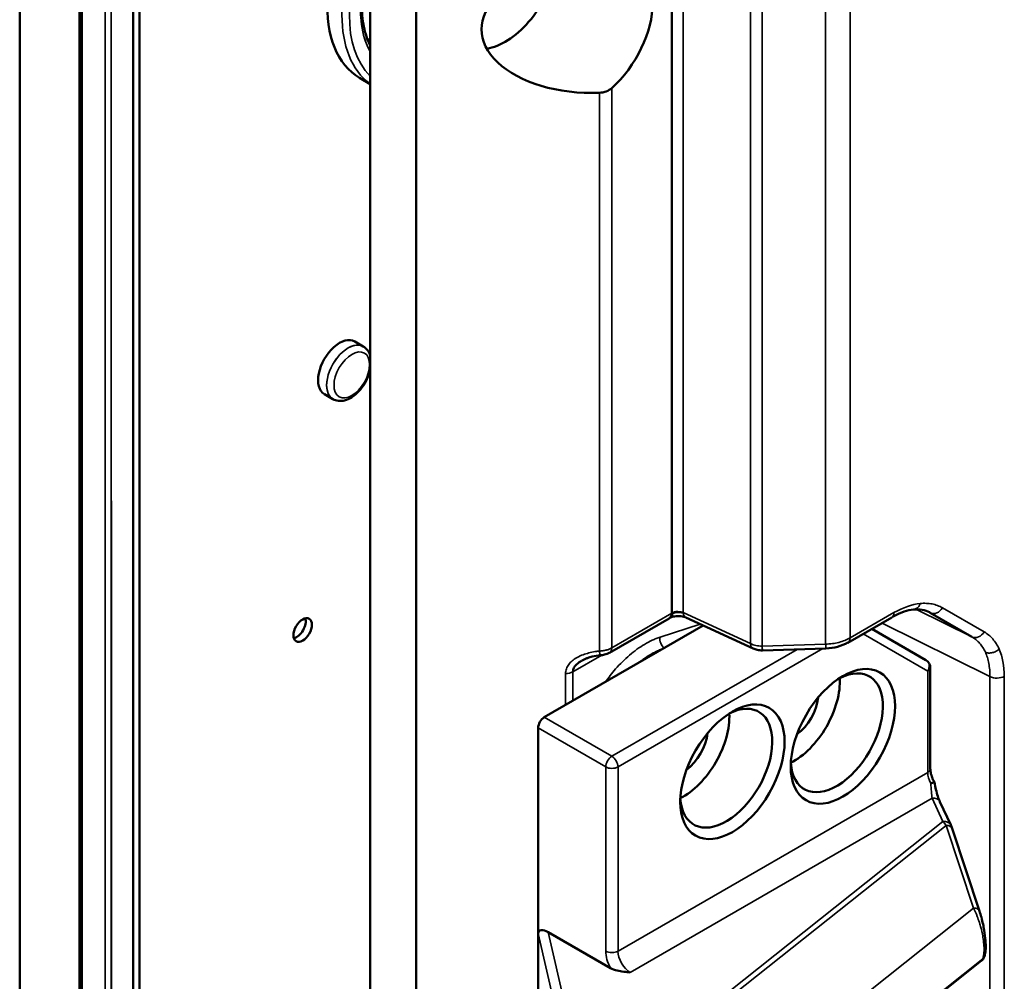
# Model space of a CAD drawing. Header units: millimetres. Extents: x 0 to 14369, y -869 to 2970.
# Tile 472 of 656: x 3530 to 3586, y 1207 to 1262. Entities that reach past the tile are written whole.
import ezdxf

# ---------------------------------------------------------------- set-up
doc = ezdxf.new("R2010")
doc.units = ezdxf.units.MM
doc.header["$LTSCALE"] = 10
doc.layers.add('Sichtbar (ISO)', color=7, linetype='Continuous', lineweight=50)
doc.layers.add('Sichtbar schmal (ISO)', color=7, linetype='Continuous', lineweight=35)

msp = doc.modelspace()

# ---------------------------------------------------------------- linework, layer by layer
at = {"layer": 'Sichtbar (ISO)'}
for p, q in [((3549.743, 1783.031), (3549.743, 1021.941)), ((3529.556, 996.081), (3529.556, 1403.352)), ((3529.556, 1403.352), (3529.556, 996.081)), ((3533.126, 994.38), (3533.126, 1401.828)), ((3533.126, 1401.828), (3533.126, 994.38)), ((3533.005, 994.594), (3533.005, 1401.613)), ((3533.005, 1401.613), (3533.005, 994.594)), ((3536.096, 989.734), (3536.096, 1399.86)), ((3536.45, 989.53), (3536.45, 1399.656)), ((3552.388, 1394.255), (3552.388, 1069.429)), ((3567.123, 1277.499), (3567.122, 1227.935)), ((3549.743, 1258.42), (3549.133, 1258.773)), ((3549.743, 1258.42), (3549.133, 1258.773)), ((3549.346, 1243.302), (3548.851, 1243.588)), ((3549.346, 1243.302), (3548.851, 1243.588)), ((3547.596, 1240.271), (3547.101, 1240.557)), ((3547.596, 1240.271), (3547.101, 1240.557)), ((3567.122, 1228.196), (3567.124, 1228.197)), ((3581.994, 1227.961), (3584.394, 1226.576)), ((3568.922, 1227.221), (3559.771, 1221.938)), ((3566.959, 1227.639), (3563.531, 1225.66)), ((3567.923, 1227.683), (3571.793, 1225.894)), ((3577.259, 1226.235), (3579.783, 1227.692)), ((3581.752, 1225.226), (3578.632, 1227.028)), ((3575.988, 1225.901), (3572.33, 1225.79)), ((3582.002, 1224.793), (3582.002, 1218.971)), ((3559.418, 1209.486), (3559.418, 1221.326)), ((3583.175, 1215.738), (3582.554, 1217.077)), ((3584.832, 1210.78), (3583.251, 1215.543)), ((3559.418, 1206.22), (3559.418, 1209.486)), ((3559.999, 1209.559), (3563.577, 1207.493)), ((3584.938, 1207.912), (3577.314, 1201.854)), ((3584.938, 1207.912), (3584.938, 1207.912))]:
    msp.add_line(p, q, dxfattribs=at)
msp.add_arc((3581.502, 1224.793), 0.5, 0, 60, dxfattribs=at)
for centre, major_axis, ratio, start_param, end_param in [((3553.633, 1266.567), (-4.5, -7.794), 0.57735, 4.584454, 6.283185), ((3562.509, 1261.57), (-6.351, 0), 0.576998, 4.643094, 7.923277), ((3562.825, 1261.26), (2.256, 3.907), 0.57735, 4.190421, 6.805153), ((3557.522, 1264.322), (2.125, 3.681), 0.57735, 3.564321, 5.217443), ((3551.511, 1267.792), (3.75, 6.495), 0.57735, 3.557011, 3.587154), ((3551.511, 1267.792), (-3.75, -6.495), 0.57735, 0.415418, 0.445561), ((3567.439, 1253.452), (2.3, 0.034), 0.567188, 1.699955, 1.700724), ((3567.439, 1251.534), (2.3, -0.035), 0.587337, 1.717421, 1.718188), ((3547.976, 1242.072), (0.875, 1.516), 0.57735, 0, 3.141593), ((3567.435, 1227.744), (-0.505, -0.045), 0.507178, 3.930144, 5.338206), ((3545.501, 1227.171), (-0.375, -0.65), 0.57735, 0.490883, 2.65071), ((3545.501, 1227.171), (0.375, 0.65), 0.57735, 3.632475, 5.792303), ((3545.501, 1227.171), (0.375, 0.65), 0.57735, 3.632475, 5.792303), ((3576.952, 1226.767), (0.305, -0.529), 0.57735, 6.281056, 6.28379), ((3563.225, 1226.19), (0.305, -0.528), 0.57735, 6.279174, 6.28385), ((3572.051, 1226.451), (-0.256, -0.554), 0.575771, 6.281963, 6.293762), ((3572.312, 1226.403), (0.018, -0.61), 0.021381, 6.278993, 6.308093), ((3576.614, 1221.047), (-1.875, -3.248), 0.57735, 5.562411, 10.145552), ((3574.139, 1222.476), (-1.875, -3.248), 0.57735, 0.720774, 2.420819), ((3570.25, 1219.006), (-1.875, -3.248), 0.57735, 5.562411, 10.145552), ((3574.139, 1222.476), (1, 1.732), 0.57735, 4.056872, 5.367906), ((3567.775, 1220.435), (-1.875, -3.248), 0.57735, 0.720774, 2.420819), ((3559.771, 1221.53), (0.25, 0.433), 0.57735, 0.785398, 2.356194), ((3567.775, 1220.435), (1, 1.732), 0.57735, 4.056872, 5.367906), ((3582.1, 1216.867), (0.454, 0.21), 0.788675, 0.000003, 0.000193), ((3559.999, 1209.151), (-0.539, 0.464), 0.469257, 5.096503, 6.6673)]:
    msp.add_ellipse(centre, major_axis=major_axis, ratio=ratio, start_param=start_param, end_param=end_param, dxfattribs=at)
for centre, major_axis in [((3545.854, 1226.967), (-0.375, -0.65)), ((3576.967, 1220.843), (2.125, 3.681)), ((3570.603, 1218.802), (-2.125, -3.681))]:
    msp.add_ellipse(centre, major_axis=major_axis, ratio=0.57735, dxfattribs=at)
for points, knots in [([(3549.743, 1265.715), (3549.511, 1264.989), (3549.361, 1264.27), (3549.237, 1262.921), (3549.263, 1262.291), (3549.453, 1261.33), (3549.579, 1260.963), (3549.743, 1260.648)], [2.715962, 2.715962, 2.715962, 2.715962, 3.0299646, 3.0299646, 3.3433731, 3.3433731, 3.5758698, 3.5758698, 3.5758698, 3.5758698]), ([(3549.743, 1265.715), (3549.511, 1264.989), (3549.361, 1264.27), (3549.237, 1262.921), (3549.263, 1262.291), (3549.453, 1261.33), (3549.579, 1260.963), (3549.743, 1260.648)], [2.715962, 2.715962, 2.715962, 2.715962, 3.0299646, 3.0299646, 3.3433731, 3.3433731, 3.5758698, 3.5758698, 3.5758698, 3.5758698]), ([(3562.949, 1257.915), (3562.95, 1257.915), (3562.952, 1257.915), (3563.082, 1257.92), (3563.218, 1257.946), (3563.461, 1258.04), (3563.57, 1258.107), (3563.656, 1258.183)], [0.07525387, 0.07525387, 0.07525387, 0.07525387, 0.07578044, 0.07578044, 0.1142192, 0.1142192, 0.1517101, 0.1517101, 0.1517101, 0.1517101]), ([(3549.743, 1242.768), (3549.709, 1242.885), (3549.657, 1242.995), (3549.52, 1243.175), (3549.439, 1243.248), (3549.346, 1243.302)], [6.5648702, 6.5648702, 6.5648702, 6.5648702, 6.8313139, 6.8313139, 7.0685835, 7.0685835, 7.0685835, 7.0685835]), ([(3549.743, 1242.768), (3549.709, 1242.885), (3549.657, 1242.995), (3549.52, 1243.175), (3549.439, 1243.248), (3549.346, 1243.302)], [6.5648702, 6.5648702, 6.5648702, 6.5648702, 6.8313139, 6.8313139, 7.0685835, 7.0685835, 7.0685835, 7.0685835]), ([(3547.596, 1240.271), (3547.692, 1240.215), (3547.799, 1240.181), (3548.03, 1240.155), (3548.152, 1240.166), (3548.414, 1240.234), (3548.553, 1240.298), (3548.829, 1240.474), (3548.965, 1240.589), (3549.215, 1240.856), (3549.328, 1241.006), (3549.521, 1241.325), (3549.602, 1241.495), (3549.696, 1241.757), (3549.723, 1241.848), (3549.743, 1241.939)], [3.926991, 3.926991, 3.926991, 3.926991, 4.172192, 4.172192, 4.442035, 4.442035, 4.76494, 4.76494, 5.114004, 5.114004, 5.460888, 5.460888, 5.80492, 5.80492, 5.986191, 5.986191, 5.986191, 5.986191]), ([(3547.596, 1240.271), (3547.692, 1240.215), (3547.799, 1240.181), (3548.03, 1240.155), (3548.152, 1240.166), (3548.414, 1240.234), (3548.553, 1240.298), (3548.829, 1240.474), (3548.965, 1240.589), (3549.215, 1240.856), (3549.328, 1241.006), (3549.521, 1241.325), (3549.602, 1241.495), (3549.696, 1241.757), (3549.723, 1241.848), (3549.743, 1241.939)], [3.926991, 3.926991, 3.926991, 3.926991, 4.172192, 4.172192, 4.442035, 4.442035, 4.76494, 4.76494, 5.114004, 5.114004, 5.460888, 5.460888, 5.80492, 5.80492, 5.986191, 5.986191, 5.986191, 5.986191]), ([(3566.959, 1227.639), (3566.981, 1227.651), (3567, 1227.668), (3567.019, 1227.69), (3567.056, 1227.734), (3567.086, 1227.797), (3567.108, 1227.873)], [0.482853, 0.482853, 0.482853, 0.482853, 0.6319009, 0.6319009, 0.6319009, 0.9341271, 0.9341271, 0.9341271, 0.9341271]), ([(3567.12, 1227.925), (3567.121, 1227.922), (3567.122, 1227.918), (3567.123, 1227.915), (3567.123, 1227.912), (3567.124, 1227.909), (3567.124, 1227.906), (3567.125, 1227.903), (3567.125, 1227.899), (3567.126, 1227.896), (3567.128, 1227.883), (3567.129, 1227.871), (3567.129, 1227.859), (3567.129, 1227.848), (3567.129, 1227.837), (3567.128, 1227.826), (3567.126, 1227.815), (3567.125, 1227.805), (3567.122, 1227.795), (3567.117, 1227.776), (3567.108, 1227.758), (3567.098, 1227.743), (3567.087, 1227.728), (3567.074, 1227.715), (3567.058, 1227.704), (3567.051, 1227.699), (3567.044, 1227.695), (3567.036, 1227.692)], [0, 0, 0, 0, 0.0158828, 0.0158828, 0.0158828, 0.0307442, 0.0307442, 0.0307442, 0.0476285, 0.0476285, 0.0476285, 0.1111199, 0.1111199, 0.1111199, 0.1746113, 0.1746113, 0.1746113, 0.2381028, 0.2381028, 0.2381028, 0.3650857, 0.3650857, 0.3650857, 0.4920685, 0.4920685, 0.4920685, 0.5503078, 0.5503078, 0.5503078, 0.5503078]), ([(3567.882, 1227.708), (3567.882, 1227.708), (3567.881, 1227.708), (3567.858, 1227.717), (3567.833, 1227.725), (3567.757, 1227.745), (3567.699, 1227.756), (3567.579, 1227.769), (3567.517, 1227.772), (3567.392, 1227.769), (3567.329, 1227.763), (3567.211, 1227.744), (3567.154, 1227.731), (3567.09, 1227.712), (3567.077, 1227.707), (3567.056, 1227.7), (3567.048, 1227.697), (3567.041, 1227.694)], [0.00826715, 0.00826715, 0.00826715, 0.00826715, 0.00856208, 0.00856208, 0.01894549, 0.01894549, 0.03855479, 0.03855479, 0.05722697, 0.05722697, 0.07591291, 0.07591291, 0.09423815, 0.09423815, 0.09954148, 0.09954148, 0.10259917, 0.10259917, 0.10259917, 0.10259917]), ([(3567.123, 1227.935), (3567.124, 1227.933), (3567.123, 1227.932), (3567.122, 1227.929), (3567.121, 1227.927), (3567.12, 1227.925)], [-0.001087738, -0.001087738, -0.001087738, -0.001087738, -0.000669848, -0.000669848, -0.000013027, -0.000013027, -0.000013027, -0.000013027]), ([(3567.123, 1227.936), (3567.129, 1227.938), (3567.139, 1227.944), (3567.163, 1227.954), (3567.207, 1227.971), (3567.303, 1227.998), (3567.393, 1228.011), (3567.452, 1228.014), (3567.453, 1228.014)], [0.0017575, 0.0017575, 0.0017575, 0.0017575, 0.03125, 0.0625, 0.125, 0.25, 0.5, 0.5016255, 0.5016255, 0.5016255, 0.5016255]), ([(3581.032, 1228.146), (3580.694, 1228.112), (3580.311, 1227.986), (3579.881, 1227.756), (3579.853, 1227.74), (3579.825, 1227.725)], [0, 0, 0, 0, 0.1812093, 0.1812093, 0.1938428, 0.1938428, 0.1938428, 0.1938428]), ([(3577.255, 1226.241), (3577.077, 1226.139), (3576.874, 1226.059), (3576.447, 1225.947), (3576.216, 1225.915), (3575.988, 1225.908)], [0, 0, 0, 0, 0.0680691, 0.0680691, 0.1365476, 0.1365476, 0.1365476, 0.1365476]), ([(3562.992, 1225.514), (3562.837, 1225.502), (3562.682, 1225.477), (3562.443, 1225.416), (3562.354, 1225.388), (3562.208, 1225.332), (3562.152, 1225.309), (3562.08, 1225.276), (3562.066, 1225.269), (3562.04, 1225.256), (3562.029, 1225.251), (3562.017, 1225.245), (3562.015, 1225.244), (3562.013, 1225.243), (3562.012, 1225.242), (3562.011, 1225.242), (3562.01, 1225.241), (3562.01, 1225.241), (3562.009, 1225.241), (3562.009, 1225.241), (3562.009, 1225.241), (3562.009, 1225.241), (3562.009, 1225.241), (3562.009, 1225.241), (3562.009, 1225.241), (3562.009, 1225.241)], [0.0000883, 0.0000883, 0.0000883, 0.0000883, 0.0469389, 0.0469389, 0.0761212, 0.0761212, 0.0953881, 0.0953881, 0.100375, 0.100375, 0.104115, 0.104115, 0.1046734, 0.1046734, 0.1049646, 0.1049646, 0.1051103, 0.1051103, 0.1051832, 0.1051832, 0.1052197, 0.1052197, 0.1052566, 0.1052566, 0.1052705, 0.1052705, 0.1052705, 0.1052705]), ([(3563.527, 1225.665), (3563.437, 1225.613), (3563.339, 1225.577), (3563.158, 1225.532), (3563.075, 1225.52), (3562.993, 1225.514)], [0, 0, 0, 0, 0.0315575, 0.0315575, 0.05631542, 0.05631542, 0.05631542, 0.05631542]), ([(3572.328, 1225.796), (3572.225, 1225.793), (3572.121, 1225.803), (3571.945, 1225.842), (3571.87, 1225.867), (3571.8, 1225.899)], [0.00021213, 0.00021213, 0.00021213, 0.00021213, 0.03123056, 0.03123056, 0.0550681, 0.0550681, 0.0550681, 0.0550681]), ([(3561.537, 1224.888), (3561.537, 1224.888), (3561.514, 1224.857), (3561.475, 1224.792), (3561.443, 1224.702), (3561.428, 1224.636), (3561.422, 1224.6), (3561.419, 1224.579), (3561.418, 1224.568), (3561.417, 1224.563)], [0.5558351, 0.5558351, 0.5558351, 0.5558351, 0.5569024, 0.6927557, 0.838763, 0.9172178, 0.9580452, 0.9788843, 1, 1, 1, 1]), ([(3561.909, 1225.184), (3561.866, 1225.16), (3561.759, 1225.095), (3561.63, 1224.998), (3561.558, 1224.916), (3561.537, 1224.888)], [0, 0, 0, 0, 0.1689508, 0.4272051, 0.5558351, 0.5558351, 0.5558351, 0.5558351]), ([(3561.909, 1225.184), (3561.922, 1225.192), (3561.935, 1225.203), (3561.981, 1225.227), (3562.008, 1225.24), (3562.022, 1225.247)], [0, 0, 0, 0, 0.2533864, 0.4973719, 0.7498338, 0.7498338, 0.7498338, 0.7498338]), ([(3582.239, 1218.188), (3582.208, 1218.243), (3582.179, 1218.298), (3582.129, 1218.41), (3582.106, 1218.466), (3582.068, 1218.578), (3582.052, 1218.632), (3582.026, 1218.738), (3582.017, 1218.789), (3582.005, 1218.885), (3582.002, 1218.93), (3582.002, 1218.971)], [2.3685418, 2.3685418, 2.3685418, 2.3685418, 2.523152, 2.523152, 2.6777622, 2.6777622, 2.8323723, 2.8323723, 2.9869825, 2.9869825, 3.1415927, 3.1415927, 3.1415927, 3.1415927]), ([(3582.028, 1218.133), (3582.057, 1218.142), (3582.084, 1218.15), (3582.108, 1218.157), (3582.116, 1218.16), (3582.124, 1218.162), (3582.132, 1218.164), (3582.145, 1218.168), (3582.157, 1218.172), (3582.168, 1218.175), (3582.182, 1218.179), (3582.194, 1218.182), (3582.204, 1218.184), (3582.206, 1218.184), (3582.207, 1218.185), (3582.209, 1218.185), (3582.214, 1218.186), (3582.218, 1218.187), (3582.222, 1218.188), (3582.226, 1218.189), (3582.229, 1218.189), (3582.231, 1218.189), (3582.234, 1218.19), (3582.236, 1218.19), (3582.237, 1218.189), (3582.238, 1218.189), (3582.239, 1218.189), (3582.239, 1218.188)], [0.0000014, 0.0000014, 0.0000014, 0.0000014, 0.1846104, 0.1846104, 0.1846104, 0.25, 0.25, 0.25, 0.3599733, 0.3599733, 0.3599733, 0.5, 0.5, 0.5, 0.5237855, 0.5237855, 0.5237855, 0.600271, 0.600271, 0.600271, 0.6748101, 0.6748101, 0.6748101, 0.75, 0.75, 0.75, 0.8170338, 0.8170338, 0.8170338, 0.8170338]), ([(3582.239, 1218.188), (3582.264, 1218.046), (3582.293, 1217.906), (3582.358, 1217.639), (3582.394, 1217.511), (3582.472, 1217.27), (3582.516, 1217.159), (3582.554, 1217.077)], [0, 0, 0, 0, 0.0435227, 0.0435227, 0.0894502, 0.0894502, 0.1418165, 0.1418165, 0.1418165, 0.1418165]), ([(3584.832, 1210.78), (3584.907, 1210.554), (3584.978, 1210.293), (3585.063, 1209.902), (3585.085, 1209.783), (3585.138, 1209.468), (3585.164, 1209.264), (3585.191, 1208.917), (3585.195, 1208.765), (3585.185, 1208.498), (3585.172, 1208.379), (3585.143, 1208.252), (3585.138, 1208.233), (3585.133, 1208.215)], [0, 0, 0, 0, 0.0873674, 0.0873674, 0.1238044, 0.1238044, 0.1835527, 0.1835527, 0.2336769, 0.2336769, 0.2824194, 0.2824194, 0.2908744, 0.2908744, 0.2908744, 0.2908744]), ([(3585.133, 1208.214), (3585.122, 1208.177), (3585.108, 1208.139), (3585.06, 1208.041), (3585.017, 1207.982), (3584.955, 1207.926), (3584.946, 1207.919), (3584.938, 1207.912)], [0, 0, 0, 0, 0.01340294, 0.01340294, 0.03590297, 0.03590297, 0.03933659, 0.03933659, 0.03933659, 0.03933659]), ([(3563.577, 1207.493), (3563.682, 1207.433), (3563.834, 1207.381), (3564.195, 1207.295), (3564.482, 1207.265), (3564.721, 1207.241)], [-0.1171826, -0.1171826, -0.1171826, -0.1171826, -0.0728444, -0.0728444, 0, 0, 0, 0])]:
    msp.add_open_spline(points, degree=3, knots=knots, dxfattribs=at)
for points in [[(3567.122, 1230.562), (3567.123, 1230.562), (3567.123, 1230.562), (3567.124, 1230.562)], [(3567.124, 1230.187), (3567.123, 1230.186), (3567.123, 1230.186), (3567.122, 1230.186)], [(3567.124, 1230.183), (3567.123, 1230.183), (3567.123, 1230.183), (3567.122, 1230.182)], [(3567.108, 1227.873), (3567.112, 1227.89), (3567.117, 1227.907), (3567.12, 1227.925)], [(3581.947, 1227.987), (3581.71, 1228.114), (3581.385, 1228.181), (3581.032, 1228.146)], [(3581.993, 1227.962), (3581.979, 1227.97), (3581.963, 1227.979), (3581.947, 1227.987)], [(3567.036, 1227.692), (3567.026, 1227.687), (3567.017, 1227.683), (3567.009, 1227.679)], [(3583.175, 1215.738), (3583.203, 1215.678), (3583.228, 1215.613), (3583.251, 1215.543)], [(3585.133, 1208.214), (3585.133, 1208.214), (3585.133, 1208.214), (3585.133, 1208.215)]]:
    msp.add_open_spline(points, degree=3, dxfattribs=at)
at = {"layer": 'Sichtbar schmal (ISO)'}
for p, q in [((3534.48, 1400.338), (3534.48, 997.432)), ((3534.48, 997.432), (3534.48, 1400.338)), ((3534.834, 997.517), (3534.833, 1400.423)), ((3534.833, 1400.423), (3534.833, 997.517)), ((3567.774, 1227.97), (3567.774, 1277.445)), ((3571.643, 1226.181), (3571.643, 1275.211)), ((3572.312, 1275.052), (3572.312, 1226.044)), ((3575.969, 1226.154), (3575.969, 1274.941)), ((3577.384, 1275.262), (3577.384, 1226.51)), ((3562.949, 1225.756), (3562.949, 1257.915)), ((3563.656, 1258.183), (3563.656, 1225.934)), ((3567.122, 1229.481), (3567.124, 1229.482)), ((3563.656, 1225.934), (3567.122, 1227.935)), ((3567.125, 1227.9), (3567.125, 1227.9)), ((3567.127, 1227.818), (3567.127, 1227.818)), ((3567.774, 1227.97), (3571.643, 1226.181)), ((3577.384, 1226.51), (3579.907, 1227.967)), ((3584.394, 1226.576), (3581.209, 1228.156)), ((3581.825, 1228.044), (3581.993, 1227.962)), ((3582.704, 1228.244), (3585.104, 1226.858)), ((3568.751, 1227.3), (3566.433, 1226.556)), ((3579.222, 1227.368), (3585.437, 1224.285)), ((3581.856, 1224.589), (3578.132, 1226.739)), ((3572.312, 1226.044), (3575.969, 1226.154)), ((3577.383, 1226.485), (3577.383, 1226.485)), ((3563.08, 1225.523), (3561.417, 1224.563)), ((3563.655, 1225.904), (3563.655, 1225.904)), ((3574.327, 1225.851), (3563.661, 1219.693)), ((3575.819, 1225.896), (3564.014, 1219.08)), ((3575.978, 1225.998), (3575.978, 1225.998)), ((3560.993, 1222.643), (3560.993, 1224.461)), ((3561.417, 1224.563), (3561.417, 1222.888)), ((3581.856, 1218.767), (3581.856, 1224.589)), ((3585.437, 1224.285), (3585.437, 1206.092)), ((3586.263, 1224.298), (3586.263, 1206.144)), ((3563.661, 1219.693), (3559.771, 1221.938)), ((3563.307, 1219.08), (3559.418, 1221.326)), ((3563.307, 1208.466), (3563.307, 1219.08)), ((3564.014, 1219.08), (3564.014, 1208.466)), ((3564.014, 1208.466), (3581.856, 1218.767)), ((3564.721, 1207.241), (3582.1, 1217.275)), ((3582.1, 1217.275), (3582.722, 1215.935)), ((3562.259, 1199.675), (3582.722, 1215.935)), ((3582.91, 1215.715), (3562.424, 1199.435)), ((3582.91, 1215.715), (3584.491, 1210.952)), ((3575.021, 1203.426), (3584.491, 1210.952)), ((3561.763, 1199.229), (3559.418, 1209.486)), ((3562.259, 1199.675), (3559.999, 1209.559)), ((3585.023, 1208.033), (3577.28, 1201.88))]:
    msp.add_line(p, q, dxfattribs=at)
for centre, major_axis, ratio, start_param, end_param in [((3554.481, 1266.077), (-4.5, -7.794), 0.57735, 4.766693, 6.228881), ((3554.481, 1266.077), (-4.5, -7.794), 0.57735, 4.766693, 6.228881), ((3554.693, 1265.955), (-4.35, -7.534), 0.57735, 4.861988, 6.133586), ((3554.693, 1265.955), (-4.35, -7.534), 0.57735, 4.861988, 6.133586), ((3554.693, 1265.955), (-3.9, -6.755), 0.57735, 5.040913, 5.954661), ((3548.471, 1241.786), (0.875, 1.516), 0.57735, 0, 3.141593), ((3548.471, 1241.786), (-0.875, -1.516), 0.57735, 3.141593, 6.283185), ((3579.643, 1221.713), (2.95, 6.607), 0.536787, 0.298255, 0.636498), ((3568.175, 1228.227), (0.252, 0.545), 0.575771, 2.305347, 2.329949), ((3568.182, 1228.24), (-0.256, -0.554), 0.575776, 5.488243, 6.282233), ((3579.476, 1228.224), (0.305, -0.528), 0.57735, 0.000572, 0.770264), ((3582.277, 1228.499), (-0.304, -0.527), 0.816497, 0.045955, 1.557676), ((3584.678, 1227.115), (-0.305, -0.528), 0.816497, 0.048476, 1.555053), ((3566.794, 1226.356), (0.155, -0.484), 0.688847, 4.078508, 5.538182), ((3572.051, 1226.451), (-0.256, -0.554), 0.575771, 5.463593, 6.281963), ((3572.312, 1226.403), (0.018, -0.61), 0.021381, 5.34314, 6.278993), ((3575.969, 1226.515), (0.018, -0.61), 0.021381, 5.344034, 6.278754), ((3576.952, 1226.767), (0.305, -0.529), 0.57735, 0.000605, 0.769388), ((3563.225, 1226.19), (0.305, -0.528), 0.57735, 0.000665, 0.770766), ((3572.312, 1226.403), (0.018, -0.61), 0.021381, 0.024908, 0.562546), ((3581.116, 1221.053), (-4.099, -5.753), 0.541038, 2.492907, 2.835748), ((3581.502, 1224.793), (0.25, 0.433), 0.816497, 4.712389, 6.283185), ((3560.993, 1224.808), (-0.6, 0), 0.57735, 1.570796, 2.356194), ((3581.502, 1224.793), (0.5, 0), 0.57735, 5.497787, 6.283185), ((3585.838, 1224.551), (0.61, 0), 0.57735, 3.994485, 5.482653), ((3563.661, 1219.284), (0.25, 0.433), 0.57735, 0.785398, 2.356194), ((3563.661, 1219.284), (-0.25, 0.433), 0.57735, 3.926991, 5.497787), ((3563.661, 1219.284), (-0.5, 0), 0.57735, 0.785398, 2.356194), ((3581.502, 1218.971), (0.5, 0), 0.57735, 5.497787, 6.283185), ((3582.563, 1218.359), (-0.5, 0.866), 0.57735, 0.785398, 1.49904), ((3582.1, 1218.09), (-0.065, 1.115), 0.061741, 1.529105, 2.387366), ((3582.1, 1216.867), (0.454, 0.21), 0.788675, 0.00019, 1.219916), ((3582.722, 1215.527), (0.454, 0.21), 0.788675, 0, 1.219917), ((3582.722, 1215.119), (-0.389, 0.957), 0.436316, 5.196356, 5.533157), ((3582.777, 1215.386), (0.475, 0.158), 0.609491, 0, 1.091553), ((3584.358, 1210.623), (0.475, 0.158), 0.609491, 0.00119, 1.091553), ((3563.661, 1208.67), (0.5, 0), 0.57735, 3.926991, 5.497787), ((3564.368, 1207.853), (0.75, -1.299), 0.57735, 3.926991, 4.656718), ((3564.721, 1208.058), (0.5, -0.866), 0.57735, 3.926991, 5.497787)]:
    msp.add_ellipse(centre, major_axis=major_axis, ratio=ratio, start_param=start_param, end_param=end_param, dxfattribs=at)
msp.add_ellipse((3548.683, 1241.664), major_axis=(0.725, 1.256), ratio=0.57735, dxfattribs=at)
msp.add_ellipse((3548.683, 1241.664), major_axis=(0.725, 1.256), ratio=0.57735, dxfattribs=at)
for points, knots in [([(3549.178, 1262.777), (3549.178, 1262.115), (3549.26, 1261.544), (3549.423, 1261.035), (3549.508, 1260.768), (3549.616, 1260.518), (3549.744, 1260.29)], [0, 0, 0, 0, 0.1, 0.1, 0.1, 0.1525639, 0.1525639, 0.1525639, 0.1525639]), ([(3581.032, 1228.146), (3581.085, 1228.151), (3581.195, 1228.19), (3581.341, 1228.309), (3581.401, 1228.427), (3581.421, 1228.493)], [0.2648833, 0.2648833, 0.2648833, 0.2648833, 0.5, 0.75, 1, 1, 1, 1]), ([(3581.421, 1228.493), (3581.541, 1228.505), (3581.658, 1228.509), (3581.772, 1228.504), (3581.886, 1228.499), (3581.997, 1228.487), (3582.104, 1228.466), (3582.211, 1228.445), (3582.315, 1228.416), (3582.415, 1228.379), (3582.515, 1228.342), (3582.611, 1228.297), (3582.704, 1228.244)], [0, 0, 0, 0, 0.25, 0.25, 0.25, 0.5, 0.5, 0.5, 0.75, 0.75, 0.75, 0.9999997, 0.9999997, 0.9999997, 0.9999997]), ([(3567.453, 1228.014), (3567.512, 1228.017), (3567.6, 1228.013), (3567.692, 1227.995), (3567.741, 1227.982), (3567.763, 1227.974), (3567.774, 1227.97)], [0.5016255, 0.5016255, 0.5016255, 0.5016255, 0.75, 0.875, 0.9375, 1, 1, 1, 1]), ([(3585.17, 1225.69), (3585.125, 1225.787), (3585.076, 1225.88), (3585.02, 1225.967), (3584.965, 1226.053), (3584.904, 1226.134), (3584.839, 1226.208), (3584.774, 1226.283), (3584.703, 1226.351), (3584.629, 1226.412), (3584.555, 1226.473), (3584.476, 1226.528), (3584.394, 1226.576)], [0, 0, 0, 0, 0.25, 0.25, 0.25, 0.5, 0.5, 0.5, 0.75, 0.75, 0.75, 0.9999999, 0.9999999, 0.9999999, 0.9999999]), ([(3585.104, 1226.858), (3585.196, 1226.805), (3585.283, 1226.744), (3585.365, 1226.676), (3585.447, 1226.608), (3585.524, 1226.532), (3585.596, 1226.45), (3585.668, 1226.367), (3585.734, 1226.278), (3585.795, 1226.181), (3585.856, 1226.085), (3585.912, 1225.981), (3585.962, 1225.872)], [0.0000002, 0.0000002, 0.0000002, 0.0000002, 0.25, 0.25, 0.25, 0.5, 0.5, 0.5, 0.75, 0.75, 0.75, 1, 1, 1, 1]), ([(3563.281, 1223.964), (3563.468, 1224.231), (3563.667, 1224.485), (3563.877, 1224.723), (3564.132, 1225.014), (3564.402, 1225.281), (3564.682, 1225.519), (3564.821, 1225.638), (3564.963, 1225.751), (3565.107, 1225.855), (3565.251, 1225.959), (3565.397, 1226.055), (3565.544, 1226.142), (3565.691, 1226.23), (3565.839, 1226.308), (3565.987, 1226.378), (3566.062, 1226.412), (3566.136, 1226.444), (3566.21, 1226.474), (3566.248, 1226.489), (3566.285, 1226.504), (3566.322, 1226.517), (3566.359, 1226.531), (3566.396, 1226.544), (3566.433, 1226.556)], [0.5224357, 0.5224357, 0.5224357, 0.5224357, 0.625, 0.625, 0.625, 0.75, 0.75, 0.75, 0.8125, 0.8125, 0.8125, 0.875, 0.875, 0.875, 0.9375, 0.9375, 0.9375, 0.96875, 0.96875, 0.96875, 0.984375, 0.984375, 0.984375, 1, 1, 1, 1]), ([(3560.993, 1224.461), (3560.993, 1224.467), (3560.994, 1224.48), (3560.995, 1224.504), (3560.999, 1224.546), (3561.011, 1224.628), (3561.041, 1224.739), (3561.098, 1224.865), (3561.198, 1225.02), (3561.33, 1225.161), (3561.49, 1225.285), (3561.622, 1225.369), (3561.767, 1225.445), (3561.971, 1225.536), (3562.246, 1225.629), (3562.535, 1225.697), (3562.741, 1225.731), (3562.845, 1225.745), (3562.904, 1225.751), (3562.934, 1225.754), (3562.949, 1225.756)], [0, 0, 0, 0, 0.007812, 0.015625, 0.03125, 0.0625, 0.125, 0.1875, 0.25, 0.375, 0.4375, 0.5, 0.5625, 0.625, 0.75, 0.875, 0.9375, 0.96875, 0.984375, 1, 1, 1, 1]), ([(3562.949, 1225.756), (3562.965, 1225.756), (3562.998, 1225.758), (3563.063, 1225.762), (3563.176, 1225.775), (3563.333, 1225.805), (3563.508, 1225.86), (3563.609, 1225.908), (3563.656, 1225.934)], [0, 0, 0, 0, 0.0625, 0.125, 0.25, 0.5, 0.75, 0.9999999, 0.9999999, 0.9999999, 0.9999999]), ([(3562.993, 1225.514), (3562.992, 1225.514), (3562.991, 1225.514), (3562.99, 1225.515), (3562.988, 1225.517), (3562.985, 1225.522), (3562.982, 1225.53), (3562.975, 1225.546), (3562.969, 1225.573), (3562.963, 1225.611), (3562.96, 1225.63), (3562.957, 1225.652), (3562.955, 1225.676), (3562.954, 1225.688), (3562.953, 1225.701), (3562.951, 1225.714), (3562.951, 1225.721), (3562.95, 1225.727), (3562.95, 1225.734), (3562.949, 1225.741), (3562.949, 1225.748), (3562.949, 1225.756)], [0.3212827, 0.3212827, 0.3212827, 0.3212827, 0.3650757, 0.3650757, 0.3650757, 0.4920605, 0.4920605, 0.4920605, 0.7460303, 0.7460303, 0.7460303, 0.8730151, 0.8730151, 0.8730151, 0.9365076, 0.9365076, 0.9365076, 0.9682401, 0.9682401, 0.9682401, 1, 1, 1, 1]), ([(3565.171, 1225.056), (3565.218, 1225.094), (3565.33, 1225.183), (3565.51, 1225.319), (3565.903, 1225.579), (3566.285, 1225.77), (3566.49, 1225.852), (3566.577, 1225.883), (3566.626, 1225.9), (3566.643, 1225.905)], [0.7475623, 0.7475623, 0.7475623, 0.7475623, 0.7732286, 0.8095572, 0.8609233, 0.9122801, 0.9486056, 0.9742992, 0.9871442, 0.9871442, 0.9871442, 0.9871442]), ([(3585.023, 1208.033), (3585.044, 1208.091), (3585.06, 1208.158), (3585.073, 1208.235), (3585.077, 1208.259), (3585.08, 1208.285), (3585.083, 1208.311), (3585.095, 1208.415), (3585.099, 1208.535), (3585.096, 1208.657), (3585.095, 1208.663), (3585.095, 1208.669), (3585.095, 1208.675), (3585.091, 1208.803), (3585.08, 1208.933), (3585.061, 1209.077), (3585.057, 1209.108), (3585.053, 1209.14), (3585.048, 1209.173), (3585.03, 1209.29), (3585.007, 1209.414), (3584.98, 1209.541), (3584.975, 1209.564), (3584.969, 1209.587), (3584.964, 1209.61), (3584.952, 1209.662), (3584.94, 1209.714), (3584.926, 1209.765), (3584.904, 1209.852), (3584.88, 1209.938), (3584.855, 1210.02), (3584.816, 1210.148), (3584.776, 1210.268), (3584.73, 1210.394), (3584.721, 1210.42), (3584.711, 1210.446), (3584.701, 1210.472), (3584.642, 1210.627), (3584.57, 1210.793), (3584.491, 1210.952)], [0, 0, 0, 0, 0.108237, 0.108237, 0.108237, 0.142857, 0.142857, 0.142857, 0.279327, 0.279327, 0.279327, 0.285714, 0.285714, 0.285714, 0.428571, 0.428571, 0.428571, 0.459725, 0.459725, 0.459725, 0.571429, 0.571429, 0.571429, 0.591905, 0.591905, 0.591905, 0.637444, 0.637444, 0.637444, 0.714286, 0.714286, 0.714286, 0.833002, 0.833002, 0.833002, 0.857143, 0.857143, 0.857143, 1, 1, 1, 1]), ([(3584.938, 1207.912), (3584.938, 1207.913), (3584.939, 1207.913), (3584.939, 1207.913), (3584.974, 1207.942), (3585.002, 1207.982), (3585.023, 1208.033)], [0.7462088, 0.7462088, 0.7462088, 0.7462088, 0.75, 0.75, 0.75, 1, 1, 1, 1]), ([(3585.023, 1208.033), (3585.032, 1208.042), (3585.05, 1208.061), (3585.074, 1208.09), (3585.095, 1208.123), (3585.116, 1208.163), (3585.127, 1208.195), (3585.133, 1208.214)], [0.0000542, 0.0000542, 0.0000542, 0.0000542, 0.0911506, 0.1921339, 0.2931172, 0.3941004, 0.5347286, 0.5347286, 0.5347286, 0.5347286])]:
    msp.add_open_spline(points, degree=3, knots=knots, dxfattribs=at)
for points in [[(3571.643, 1226.181), (3571.689, 1226.158), (3571.787, 1226.118), (3571.952, 1226.074), (3572.129, 1226.048), (3572.251, 1226.043), (3572.312, 1226.044)], [(3575.969, 1226.154), (3576.1, 1226.157), (3576.362, 1226.178), (3576.739, 1226.25), (3577.087, 1226.36), (3577.291, 1226.457), (3577.384, 1226.51)], [(3585.17, 1225.69), (3585.224, 1225.663), (3585.349, 1225.631), (3585.576, 1225.656), (3585.799, 1225.735), (3585.914, 1225.821), (3585.962, 1225.872)], [(3585.437, 1224.285), (3585.437, 1224.419), (3585.426, 1224.679), (3585.376, 1225.045), (3585.292, 1225.385), (3585.214, 1225.592), (3585.17, 1225.69)]]:
    msp.add_open_spline(points, degree=3, dxfattribs=at)

doc.saveas('drawing.dxf')
